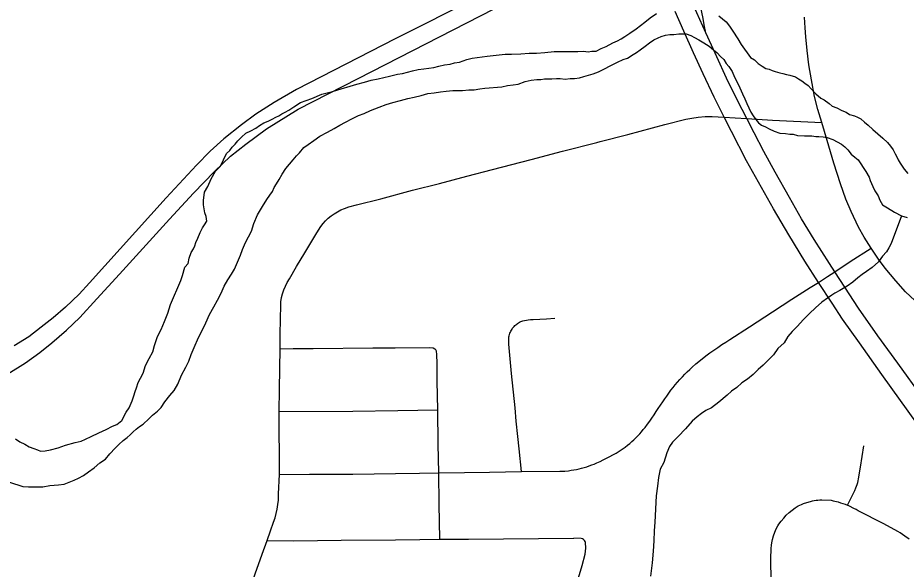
# Model space of a CAD drawing. Extents: x -59 to 82, y -3 to 49.
# Drawn here: x -14.202 to -13.665, y 33.641 to 33.975 of the extents above; entities that cross this region are included whole.
import ezdxf

# ---------------------------------------------------------------- set-up
doc = ezdxf.new("R2010")
doc.units = 0
for name, color, linetype in [('GM_X_City_Street', 7, 'Continuous'), ('GM_X_County_Road', 7, 'Continuous'), ('GM_X_Interchange_Ramps', 7, 'Continuous'), ('GM_X_Minor_River', 7, 'Continuous'), ('GM_X_Rail_Line', 7, 'Continuous'), ('GM_X_State_Route', 7, 'Continuous')]:
    doc.layers.add(name, color=color, linetype=linetype)

msp = doc.modelspace()

# ---------------------------------------------------------------- linework, layer by layer
at = {"layer": 'GM_X_City_Street'}
for points in [[(-14.04389, 33.69867), (-14.02566, 33.69879), (-13.9994, 33.69897), (-13.97364, 33.69928), (-13.95918, 33.69955), (-13.94754, 33.69965), (-13.93189, 33.69981), (-13.91674, 33.70004), (-13.89749, 33.7004), (-13.8742, 33.70066), (-13.8712, 33.70078), (-13.869, 33.70099), (-13.86739, 33.70122), (-13.8658, 33.70148), (-13.86421, 33.70179), (-13.86263, 33.70213), (-13.86106, 33.70252), (-13.8595, 33.70294), (-13.85795, 33.7034), (-13.85641, 33.7039), (-13.85489, 33.70444), (-13.85338, 33.70502), (-13.85188, 33.70564), (-13.8499, 33.70653), (-13.84793, 33.70747), (-13.84596, 33.70846), (-13.84402, 33.70948), (-13.84211, 33.71054), (-13.84022, 33.71165), (-13.83835, 33.71279), (-13.83651, 33.71398), (-13.83462, 33.71524), (-13.83324, 33.71634), (-13.83195, 33.71743), (-13.83069, 33.71855), (-13.82946, 33.7197), (-13.82825, 33.72088), (-13.82593, 33.72333), (-13.82482, 33.72459), (-13.82373, 33.72589), (-13.82269, 33.7272), (-13.82126, 33.72904), (-13.81987, 33.73092), (-13.81851, 33.73282), (-13.81719, 33.73475), (-13.81591, 33.73672), (-13.81466, 33.7387), (-13.81342, 33.74056), (-13.81197, 33.74263), (-13.81079, 33.74441), (-13.80957, 33.74617), (-13.80832, 33.74791), (-13.80703, 33.74962), (-13.80572, 33.7513), (-13.80436, 33.75296), (-13.80298, 33.75459), (-13.80157, 33.7562), (-13.80012, 33.75777), (-13.79863, 33.75932), (-13.79712, 33.76083), (-13.79559, 33.76231), (-13.79423, 33.76368), (-13.79203, 33.76561), (-13.78819, 33.76875), (-13.78586, 33.77051), (-13.78351, 33.77225), (-13.78113, 33.77394), (-13.77873, 33.77561), (-13.77631, 33.77724), (-13.77386, 33.77884), (-13.77137, 33.78042), (-13.75945, 33.78811), (-13.74562, 33.79705), (-13.7338, 33.80469), (-13.72272, 33.81175), (-13.71772, 33.81495), (-13.71235, 33.8184), (-13.70789, 33.82132), (-13.69851, 33.82747), (-13.68592, 33.83562)], [(-13.89749, 33.7004), (-13.89884, 33.71413), (-13.89959, 33.72157), (-13.90056, 33.73088), (-13.90134, 33.73904), (-13.90343, 33.75988), (-13.90512, 33.77745), (-13.90519, 33.77852), (-13.90511, 33.78118), (-13.90499, 33.78193), (-13.90484, 33.78265), (-13.90465, 33.78338), (-13.90441, 33.7841), (-13.90415, 33.78475), (-13.90386, 33.78539), (-13.90353, 33.78602), (-13.90317, 33.78662), (-13.90278, 33.7872), (-13.90234, 33.78776), (-13.90188, 33.78828), (-13.90139, 33.78879), (-13.90087, 33.78927), (-13.90033, 33.78971), (-13.89976, 33.79012), (-13.89916, 33.7905), (-13.89855, 33.79085), (-13.89792, 33.79116), (-13.89726, 33.79143), (-13.8966, 33.79167), (-13.89552, 33.79193), (-13.89443, 33.79214), (-13.89333, 33.7923), (-13.89201, 33.79242), (-13.89035, 33.79252), (-13.88231, 33.7929), (-13.87734, 33.79325)], [(-14.04347, 33.77476), (-14.03554, 33.77486), (-14.02355, 33.77492), (-13.98728, 33.77523), (-13.97388, 33.77535), (-13.95309, 33.77547), (-13.95089, 33.77532), (-13.94978, 33.77468), (-13.94934, 33.77417)], [(-13.94674, 33.65947), (-13.94717, 33.68072), (-13.94754, 33.69965), (-13.94777, 33.71709), (-13.94806, 33.73771), (-13.94835, 33.75517), (-13.94849, 33.76594), (-13.94862, 33.77131), (-13.94892, 33.77339), (-13.94934, 33.77417)], [(-14.04395, 33.73685), (-13.99945, 33.737), (-13.97217, 33.73736), (-13.94806, 33.73771)], [(-13.70026, 33.68005), (-13.69583, 33.6889), (-13.6951, 33.69055), (-13.6947, 33.69162), (-13.69434, 33.6927), (-13.69403, 33.69379), (-13.69375, 33.69489), (-13.69352, 33.69599), (-13.69227, 33.7032), (-13.69023, 33.7161)], [(-13.74642, 33.634), (-13.74654, 33.64788), (-13.74648, 33.65379), (-13.74623, 33.65606), (-13.74584, 33.6583), (-13.7456, 33.65941), (-13.745, 33.66161), (-13.74426, 33.66377), (-13.74343, 33.66578), (-13.7423, 33.66769), (-13.74166, 33.66866), (-13.74029, 33.67053), (-13.73881, 33.67232), (-13.73723, 33.67401), (-13.73554, 33.6756), (-13.73375, 33.67708), (-13.73187, 33.67844), (-13.72998, 33.67965), (-13.72902, 33.68013), (-13.72798, 33.6806), (-13.72692, 33.68104), (-13.72477, 33.68181), (-13.72257, 33.68243), (-13.72145, 33.68268), (-13.72032, 33.68289), (-13.7192, 33.68307), (-13.71806, 33.68321), (-13.71692, 33.68331), (-13.71578, 33.68337), (-13.71015, 33.6831), (-13.70878, 33.68281), (-13.70592, 33.68205), (-13.7045, 33.68162), (-13.7031, 33.68115), (-13.70171, 33.68063), (-13.70026, 33.68005)], [(-13.6629, 33.65947), (-13.66557, 33.66146), (-13.66694, 33.66242), (-13.66833, 33.66334), (-13.66969, 33.6642), (-13.67813, 33.66874), (-13.69365, 33.67669), (-13.69503, 33.67748), (-13.69632, 33.67818), (-13.69898, 33.67949), (-13.70026, 33.68005)], [(-14.05129, 33.65874), (-14.03526, 33.65862), (-14.00662, 33.65889), (-13.97367, 33.65921), (-13.95896, 33.6593), (-13.94674, 33.65947), (-13.92945, 33.65962), (-13.8871, 33.66001), (-13.86574, 33.66006)], [(-13.87127, 33.61572), (-13.87073, 33.6163), (-13.87015, 33.61709), (-13.86924, 33.61871), (-13.86825, 33.62107), (-13.86703, 33.62429), (-13.86596, 33.62736), (-13.86329, 33.63527), (-13.86241, 33.63819), (-13.86076, 33.64367), (-13.85896, 33.65049), (-13.85865, 33.65221), (-13.85853, 33.65406), (-13.85865, 33.65745), (-13.85891, 33.65816), (-13.85932, 33.65881), (-13.85986, 33.65934), (-13.86051, 33.65975), (-13.86123, 33.66), (-13.86574, 33.66006)]]:
    msp.add_lwpolyline(points, dxfattribs=at)
at = {"layer": 'GM_X_County_Road'}
for points in [[(-13.71571, 33.91165), (-13.71815, 33.91957), (-13.72012, 33.92746), (-13.72198, 33.93745), (-13.72358, 33.94658), (-13.72468, 33.95533), (-13.72542, 33.96347), (-13.72577, 33.96896), (-13.72616, 33.97543)], [(-13.84992, 33.90016), (-13.83315, 33.9045), (-13.81081, 33.9104), (-13.79808, 33.91361), (-13.79433, 33.91429), (-13.79047, 33.91487), (-13.7864, 33.91524), (-13.78209, 33.91536), (-13.77474, 33.9149), (-13.76816, 33.9145), (-13.76112, 33.91407), (-13.74559, 33.91314), (-13.71571, 33.91165)], [(-13.65661, 33.80128), (-13.66505, 33.8093), (-13.67106, 33.8158), (-13.67734, 33.82349), (-13.68146, 33.82901), (-13.68592, 33.83562), (-13.6901, 33.84238), (-13.69362, 33.84843), (-13.69805, 33.8578), (-13.70113, 33.8652), (-13.70434, 33.87457), (-13.70841, 33.88702), (-13.7126, 33.90071), (-13.71571, 33.91165)], [(-14.06289, 33.62664), (-14.05435, 33.65046), (-14.05129, 33.65874), (-14.04923, 33.66461), (-14.04739, 33.66982), (-14.0465, 33.67243), (-14.04576, 33.67509), (-14.04518, 33.67779), (-14.04476, 33.68052), (-14.04454, 33.68314), (-14.04435, 33.68702), (-14.04389, 33.69867), (-14.04395, 33.73685), (-14.04378, 33.75017), (-14.04362, 33.76274), (-14.04347, 33.77476), (-14.0434, 33.78284), (-14.04323, 33.79334), (-14.04311, 33.80055), (-14.04297, 33.80323), (-14.04266, 33.80571), (-14.04208, 33.80804), (-14.04125, 33.81039), (-14.04026, 33.81268), (-14.03911, 33.81489), (-14.03782, 33.81703), (-14.03345, 33.82445), (-14.02845, 33.83282), (-14.02488, 33.83876), (-14.02126, 33.84484), (-14.01875, 33.84876), (-14.01739, 33.85052), (-14.01591, 33.85219), (-14.01432, 33.85374), (-14.01261, 33.85517), (-14.01071, 33.8565), (-14.00873, 33.8577), (-14.00667, 33.85876), (-14.00454, 33.85967), (-14.00182, 33.86057), (-13.99729, 33.86175), (-13.98251, 33.86549), (-13.96336, 33.87062), (-13.9471, 33.8748), (-13.93041, 33.87919), (-13.91504, 33.88324), (-13.89155, 33.88935), (-13.87253, 33.8943), (-13.8519, 33.89965), (-13.84992, 33.90016)]]:
    msp.add_lwpolyline(points, dxfattribs=at)
at = {"layer": 'GM_X_Interchange_Ramps'}
msp.add_line((-13.78595, 33.9659), (-13.78684, 33.97077), dxfattribs=at)
msp.add_lwpolyline([(-13.78684, 33.97077), (-13.78755, 33.97466), (-13.78891, 33.98119)], dxfattribs=at)
at = {"layer": 'GM_X_Minor_River'}
for points in [[(-14.08897, 33.85697), (-14.0898, 33.8619), (-14.08984, 33.86456), (-14.08914, 33.86951), (-14.08729, 33.87295), (-14.08508, 33.87754), (-14.08248, 33.88213), (-14.07949, 33.88521), (-14.0758, 33.89285), (-14.07392, 33.89477), (-14.07243, 33.89669), (-14.07056, 33.89862), (-14.06907, 33.90053), (-14.06682, 33.90284), (-14.06419, 33.90515), (-14.06118, 33.90671), (-14.05816, 33.90827), (-14.05591, 33.90981), (-14.05327, 33.91137), (-14.05063, 33.91254), (-14.04837, 33.91371), (-14.0461, 33.91487), (-14.04422, 33.91566), (-14.04234, 33.91682), (-14.04045, 33.91798), (-14.03819, 33.91915), (-14.03518, 33.92109), (-14.03104, 33.9238), (-14.02424, 33.92616), (-14.0182, 33.92889), (-14.01177, 33.93049), (-14.00648, 33.93208), (-14.00118, 33.93366), (-13.99702, 33.93485), (-13.99248, 33.93605), (-13.98832, 33.93724), (-13.98416, 33.93805), (-13.98075, 33.93885), (-13.97734, 33.93965), (-13.97242, 33.94085), (-13.96939, 33.94127), (-13.96637, 33.94206), (-13.96334, 33.94286), (-13.95993, 33.94366), (-13.95652, 33.94408), (-13.95349, 33.9445), (-13.95046, 33.94492), (-13.94743, 33.94571), (-13.94402, 33.94651), (-13.94061, 33.94693), (-13.93797, 33.94772), (-13.93494, 33.94814), (-13.9304, 33.94972), (-13.92737, 33.95051), (-13.92434, 33.95093), (-13.92131, 33.95135), (-13.91828, 33.95176), (-13.90729, 33.95304), (-13.90349, 33.95308), (-13.8978, 33.95315), (-13.89287, 33.95359), (-13.88831, 33.95365), (-13.88338, 33.95408), (-13.87769, 33.95453), (-13.872, 33.9546), (-13.86706, 33.95466), (-13.86327, 33.95471), (-13.85985, 33.95475), (-13.85719, 33.9544), (-13.85491, 33.95481), (-13.85226, 33.95484), (-13.84924, 33.9564), (-13.84622, 33.95757), (-13.84208, 33.9599), (-13.83943, 33.96108), (-13.83717, 33.96224), (-13.83491, 33.96379), (-13.8319, 33.96573), (-13.82814, 33.96843), (-13.82551, 33.97037), (-13.82288, 33.9723), (-13.8195, 33.975), (-13.81574, 33.9777)], [(-13.77813, 33.97626), (-13.77583, 33.97439), (-13.77352, 33.97252), (-13.77159, 33.96988), (-13.76965, 33.96686), (-13.76655, 33.96234)], [(-14.09065, 33.78588), (-14.08844, 33.79047), (-14.08622, 33.79544), (-14.08363, 33.80003), (-14.08141, 33.80424), (-14.07919, 33.80844), (-14.07735, 33.81265), (-14.07512, 33.81647), (-14.07289, 33.81992), (-14.07104, 33.82298), (-14.06736, 33.83139), (-14.06627, 33.83482), (-14.06442, 33.83902), (-14.06257, 33.84247), (-14.06072, 33.84591), (-14.05927, 33.85049), (-14.05706, 33.85584), (-14.05409, 33.86081), (-14.05149, 33.86502), (-14.04963, 33.8677), (-14.04814, 33.87), (-14.04704, 33.8723), (-14.04555, 33.8746), (-14.04407, 33.87727), (-14.04221, 33.88034), (-14.03998, 33.88378), (-14.03774, 33.88647), (-14.0355, 33.88916), (-14.03363, 33.89146), (-14.03176, 33.89338), (-14.02914, 33.89646), (-14.02651, 33.89839), (-14.02313, 33.90071), (-14.01937, 33.90342), (-14.01485, 33.90575), (-14.0107, 33.90808), (-14.00731, 33.91002), (-14.00392, 33.91196), (-14.00015, 33.91391), (-13.996, 33.91586), (-13.9926, 33.91704), (-13.98883, 33.91899), (-13.98354, 33.92095), (-13.97939, 33.92252), (-13.97523, 33.92371), (-13.97069, 33.92491), (-13.96615, 33.9261), (-13.96236, 33.92691), (-13.9582, 33.9281), (-13.95404, 33.92929), (-13.95025, 33.92971), (-13.94646, 33.93014), (-13.94305, 33.93056), (-13.93888, 33.93099), (-13.93318, 33.93106), (-13.92939, 33.93149), (-13.92598, 33.93153), (-13.92256, 33.93195), (-13.91953, 33.93237), (-13.90929, 33.93325), (-13.90589, 33.93405), (-13.90248, 33.93447), (-13.89944, 33.93489), (-13.89529, 33.93646), (-13.8915, 33.93727), (-13.88809, 33.93769), (-13.88581, 33.93771), (-13.88354, 33.93812), (-13.88126, 33.93815), (-13.87898, 33.93818), (-13.87633, 33.93821), (-13.87405, 33.93824), (-13.87101, 33.93789), (-13.86798, 33.93831), (-13.86532, 33.93834), (-13.86229, 33.93876), (-13.85964, 33.93955), (-13.85699, 33.94034), (-13.85397, 33.94114), (-13.85094, 33.94232), (-13.84755, 33.94388), (-13.84341, 33.94621), (-13.83926, 33.94816), (-13.83586, 33.94972), (-13.83321, 33.95051), (-13.82983, 33.95283), (-13.82794, 33.95399), (-13.82569, 33.95554), (-13.82268, 33.95786), (-13.82005, 33.95979), (-13.81742, 33.96172), (-13.81478, 33.9629), (-13.81289, 33.96368), (-13.81024, 33.96447), (-13.80759, 33.96488), (-13.80531, 33.96491), (-13.80228, 33.96533), (-13.79962, 33.96536), (-13.79773, 33.96538), (-13.79505, 33.96427), (-13.79276, 33.96316)], [(-13.79276, 33.96316), (-13.79008, 33.96167), (-13.78702, 33.95981), (-13.78396, 33.95795), (-13.78127, 33.9557), (-13.77896, 33.95383), (-13.77703, 33.95157), (-13.77511, 33.9497), (-13.77356, 33.94743), (-13.77202, 33.94555), (-13.77007, 33.94253), (-13.76851, 33.93913), (-13.76695, 33.93611), (-13.76538, 33.93271), (-13.7646, 33.93082), (-13.76381, 33.92893), (-13.76225, 33.92591), (-13.76108, 33.92326), (-13.7599, 33.92061), (-13.75873, 33.91797), (-13.75718, 33.91571), (-13.75563, 33.91345), (-13.75408, 33.91156), (-13.75216, 33.91007), (-13.74987, 33.90895), (-13.74758, 33.90784), (-13.74452, 33.90636), (-13.74109, 33.90526), (-13.73766, 33.90492), (-13.735, 33.90457), (-13.7331, 33.9046), (-13.73044, 33.90387), (-13.72625, 33.90354), (-13.72398, 33.90357), (-13.7217, 33.9036), (-13.71942, 33.90324), (-13.71752, 33.90327), (-13.71485, 33.90292), (-13.71257, 33.90256), (-13.70914, 33.90147), (-13.70378, 33.89849), (-13.70186, 33.89699), (-13.69994, 33.89512), (-13.698, 33.89248), (-13.6957, 33.89061), (-13.69378, 33.88911), (-13.69262, 33.88722), (-13.69029, 33.88383), (-13.68913, 33.88195), (-13.68718, 33.87855), (-13.6864, 33.87666), (-13.68561, 33.87477), (-13.68483, 33.87288), (-13.68365, 33.87023), (-13.68171, 33.86721), (-13.68054, 33.86457), (-13.67898, 33.86193), (-13.67592, 33.86006), (-13.6717, 33.85745), (-13.6675, 33.85523), (-13.66406, 33.85413)], [(-13.76655, 33.96234), (-13.76461, 33.95894), (-13.7588, 33.95103), (-13.7565, 33.94954), (-13.75419, 33.94729), (-13.7519, 33.94579), (-13.74959, 33.9443), (-13.74769, 33.94395), (-13.74578, 33.94321), (-13.74388, 33.94247), (-13.74121, 33.94174), (-13.7393, 33.94139), (-13.73702, 33.94065), (-13.73511, 33.9403), (-13.73168, 33.9392), (-13.72977, 33.93808), (-13.72785, 33.93696), (-13.72593, 33.93547), (-13.72402, 33.93397), (-13.72209, 33.93209), (-13.71939, 33.92909), (-13.71632, 33.92646), (-13.71441, 33.92535), (-13.71134, 33.9231), (-13.70942, 33.9216), (-13.70674, 33.9205), (-13.70369, 33.91901), (-13.70101, 33.91791), (-13.69909, 33.91641), (-13.69605, 33.91569), (-13.69414, 33.91495), (-13.69222, 33.91383), (-13.68992, 33.91196), (-13.68762, 33.91009), (-13.68492, 33.90746), (-13.68185, 33.90484), (-13.67877, 33.90221), (-13.67608, 33.89959), (-13.67415, 33.89733), (-13.6726, 33.89507), (-13.67143, 33.8928), (-13.67027, 33.89092), (-13.66948, 33.88902), (-13.66832, 33.88714), (-13.66715, 33.88525), (-13.66598, 33.88337), (-13.66367, 33.88073)], [(-14.20365, 33.72029), (-14.20097, 33.71842), (-14.19791, 33.71694), (-14.19523, 33.71545), (-14.19256, 33.71434), (-14.19027, 33.71361), (-14.18836, 33.71287), (-14.1857, 33.7129), (-14.1823, 33.7137), (-14.17776, 33.7149), (-14.17322, 33.71648), (-14.16755, 33.71806), (-14.16376, 33.71887), (-14.16112, 33.72004), (-14.15773, 33.7216), (-14.1532, 33.72394), (-14.14867, 33.72589), (-14.1449, 33.72784), (-14.14226, 33.72901), (-14.13926, 33.73133), (-14.13667, 33.7363), (-14.1348, 33.73898), (-14.13296, 33.74319), (-14.13187, 33.74624), (-14.13115, 33.74891), (-14.13042, 33.7512), (-14.12932, 33.75425), (-14.12784, 33.75693), (-14.12636, 33.75999), (-14.12491, 33.76456), (-14.12269, 33.76877), (-14.12047, 33.77298), (-14.11938, 33.77679), (-14.11755, 33.78214), (-14.11534, 33.78634), (-14.1135, 33.79131), (-14.1113, 33.79627), (-14.10985, 33.80161), (-14.10359, 33.81613), (-14.1025, 33.81918), (-14.10105, 33.82414), (-14.09918, 33.82644), (-14.09846, 33.82949), (-14.09737, 33.83292), (-14.09588, 33.83522), (-14.09515, 33.83713), (-14.09442, 33.83904), (-14.09332, 33.84172), (-14.09184, 33.84515), (-14.09037, 33.84783), (-14.08925, 33.84975), (-14.08776, 33.85204), (-14.08818, 33.8547), (-14.08897, 33.85697)], [(-13.6675, 33.85523), (-13.67372, 33.83843), (-13.6752, 33.83575), (-13.67669, 33.83345), (-13.67893, 33.83076), (-13.68154, 33.82731), (-13.68529, 33.82385), (-13.68867, 33.82153), (-13.6913, 33.8196), (-13.69394, 33.81766), (-13.69694, 33.81497), (-13.70032, 33.81264), (-13.70484, 33.80993), (-13.70786, 33.80837), (-13.70974, 33.80721), (-13.71237, 33.80528), (-13.71576, 33.80296), (-13.71951, 33.79949), (-13.72325, 33.79602), (-13.727, 33.79218), (-13.73036, 33.78834), (-13.73374, 33.78526), (-13.73635, 33.78219), (-13.73858, 33.77836), (-13.74233, 33.77489), (-13.74493, 33.77106), (-13.7483, 33.7676), (-13.7513, 33.7649), (-13.7543, 33.76221), (-13.7573, 33.75913), (-13.76068, 33.75643), (-13.76406, 33.75411), (-13.76706, 33.75141), (-13.77045, 33.74909), (-13.77307, 33.74678), (-13.77795, 33.74254), (-13.78246, 33.73906), (-13.78585, 33.7375), (-13.78848, 33.73557), (-13.79112, 33.73364), (-13.79412, 33.73094), (-13.79823, 33.72633), (-13.80272, 33.72172), (-13.80609, 33.71826), (-13.80795, 33.71557), (-13.80942, 33.71175), (-13.81124, 33.70603), (-13.81346, 33.70182), (-13.81453, 33.69687), (-13.81522, 33.69154), (-13.8159, 33.68583), (-13.81681, 33.66986), (-13.81712, 33.66454), (-13.81742, 33.65845), (-13.81771, 33.65237), (-13.81837, 33.64514), (-13.8194, 33.63714)], [(-14.20709, 33.69402), (-14.19908, 33.69146), (-14.19566, 33.69112), (-14.1911, 33.69118), (-14.18692, 33.69123), (-14.18276, 33.69204), (-14.17745, 33.69248), (-14.17404, 33.6929), (-14.17101, 33.69408), (-14.16799, 33.69525), (-14.16535, 33.69643), (-14.16234, 33.69798), (-14.15933, 33.7003), (-14.15595, 33.70262), (-14.15257, 33.7057), (-14.14919, 33.70802), (-14.14657, 33.7111), (-14.1432, 33.71456), (-14.14095, 33.71687), (-14.13833, 33.71918), (-14.13608, 33.7211), (-14.1342, 33.72265), (-14.13233, 33.72457), (-14.13045, 33.72611), (-14.12857, 33.72766), (-14.12632, 33.7292), (-14.12294, 33.73228), (-14.12069, 33.73459), (-14.11769, 33.73691), (-14.11544, 33.73922), (-14.11321, 33.74266), (-14.11023, 33.7465), (-14.10761, 33.74957), (-14.10539, 33.7534), (-14.10318, 33.75875), (-14.10059, 33.76372), (-14.09874, 33.76716), (-14.09728, 33.77136), (-14.09544, 33.77556), (-14.09287, 33.78167), (-14.09065, 33.78588)]]:
    msp.add_lwpolyline(points, dxfattribs=at)
at = {"layer": 'GM_X_Rail_Line'}
for points in [[(-13.92454, 33.9872), (-13.97387, 33.96228), (-14.03353, 33.93155), (-14.04709, 33.92367), (-14.0581, 33.91667), (-14.06685, 33.91024), (-14.07743, 33.90185), (-14.0857, 33.89436), (-14.09396, 33.88583), (-14.1124, 33.86604), (-14.15888, 33.81475), (-14.16511, 33.80785), (-14.17323, 33.79992), (-14.18079, 33.7934), (-14.18797, 33.78773), (-14.19543, 33.78206), (-14.2044, 33.77649)], [(-14.20824, 33.75955), (-14.19753, 33.76626), (-14.18887, 33.77246), (-14.18164, 33.7784), (-14.17273, 33.78602), (-14.1646, 33.79376), (-14.1544, 33.80487), (-14.14071, 33.81985), (-14.11036, 33.85316), (-14.0959, 33.86892), (-14.08324, 33.88196), (-14.07356, 33.89126), (-14.06413, 33.89862), (-14.05174, 33.90792), (-14.03263, 33.91967), (-13.99629, 33.93826), (-13.91399, 33.98046)]]:
    msp.add_lwpolyline(points, dxfattribs=at)
at = {"layer": 'GM_X_State_Route'}
for points in [[(-13.65471, 33.74512), (-13.66982, 33.76601), (-13.68195, 33.7826), (-13.69347, 33.79939), (-13.70181, 33.81195), (-13.70789, 33.82132), (-13.71118, 33.82637), (-13.72043, 33.8408), (-13.72807, 33.85337), (-13.73535, 33.8662), (-13.74387, 33.88156), (-13.75083, 33.89412), (-13.75664, 33.90537), (-13.76112, 33.91407), (-13.76389, 33.91945), (-13.77231, 33.93637), (-13.78028, 33.95357), (-13.78595, 33.9659), (-13.79489, 33.98631)], [(-13.65782, 33.72919), (-13.67944, 33.75913), (-13.69302, 33.7783), (-13.70326, 33.79276), (-13.7095, 33.80227), (-13.71772, 33.81495), (-13.72598, 33.82768), (-13.73566, 33.84362), (-13.74497, 33.85937), (-13.76125, 33.88853), (-13.77031, 33.90614), (-13.77474, 33.9149), (-13.78083, 33.92696), (-13.78749, 33.94118), (-13.79327, 33.95374), (-13.79917, 33.96683), (-13.80436, 33.97885)]]:
    msp.add_lwpolyline(points, dxfattribs=at)

doc.saveas('drawing.dxf')
